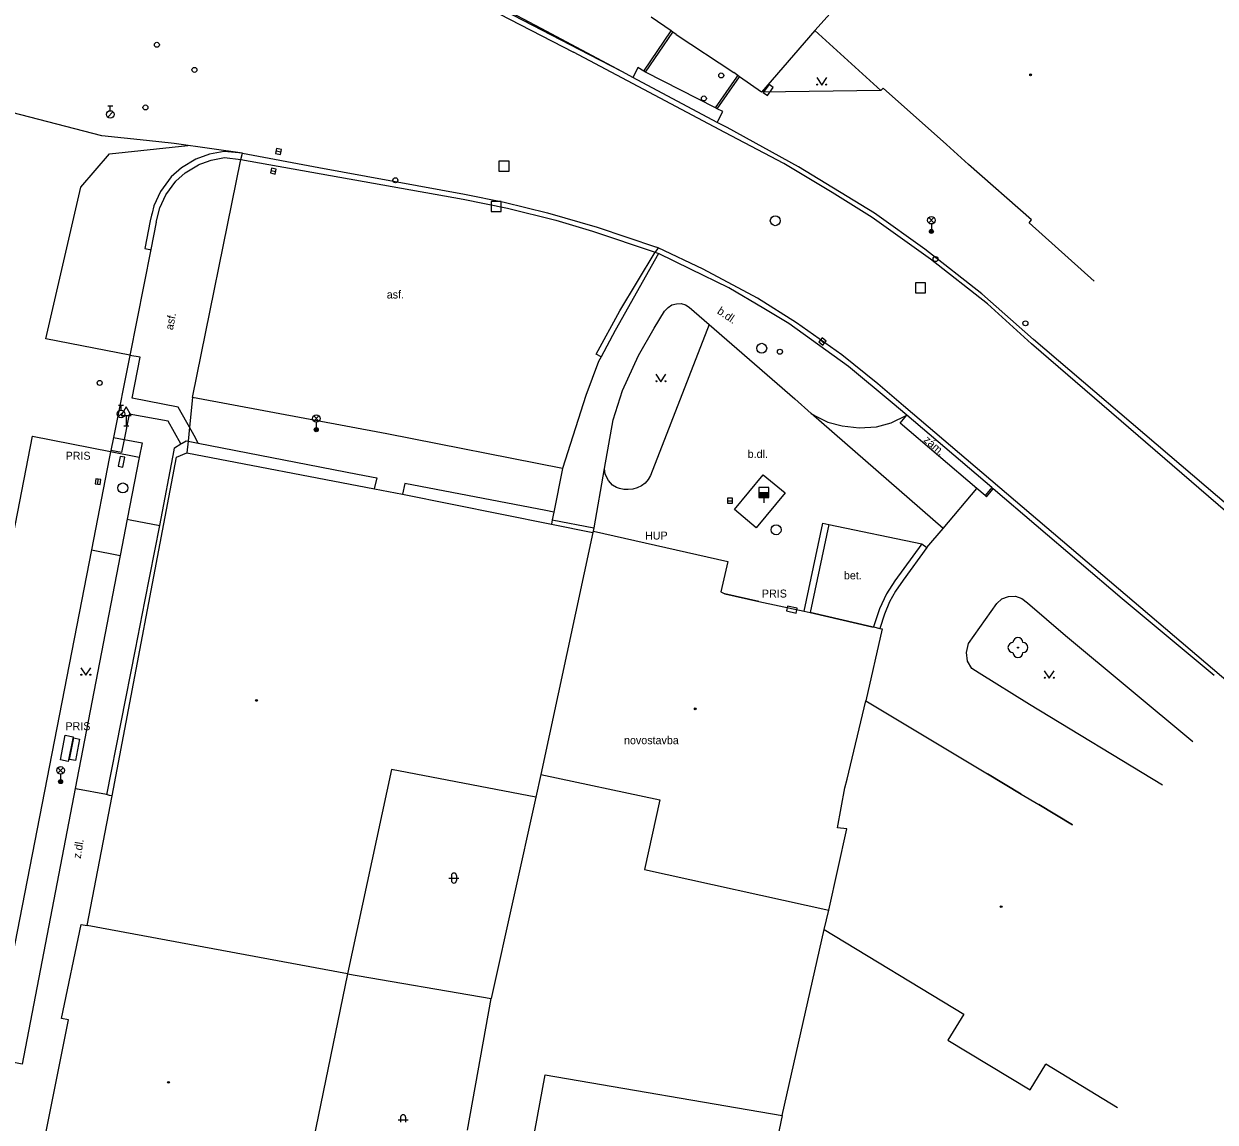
# Model space of a CAD drawing. Extents: x -599770 to -598493, y -1162076 to -1159209.
# Drawn here: x -598963 to -598903.5, y -1161490 to -1161435.1 of the extents above; entities that cross this region are included whole.
import ezdxf

# ---------------------------------------------------------------- set-up
doc = ezdxf.new("R2010")
doc.units = 0
doc.layers.add('Podklad', color=7, linetype='Continuous')

msp = doc.modelspace()

# ---------------------------------------------------------------- linework, layer by layer
at = {"layer": 'Podklad'}
for p, q in [((-598958.835, -1161439.172), (-598958.585, -1161439.172)), ((-598958.71, -1161439.422), (-598958.71, -1161439.172)), ((-598958.839, -1161439.746), (-598958.574, -1161439.481)), ((-598950.422, -1161441.434), (-598950.178, -1161441.486)), ((-598950.682, -1161442.414), (-598950.438, -1161442.466)), ((-598917.803, -1161445.03), (-598917.538, -1161444.765)), ((-598917.803, -1161444.765), (-598917.538, -1161445.03)), ((-598917.67, -1161445.085), (-598917.67, -1161445.46)), ((-598923.206, -1161450.88), (-598923.014, -1161451.04)), ((-598958.295, -1161454.142), (-598958.045, -1161454.142)), ((-598958.17, -1161454.392), (-598958.17, -1161454.142)), ((-598958.299, -1161454.716), (-598958.034, -1161454.451)), ((-598957.91, -1161454.661), (-598957.91, -1161455.17)), ((-598948.542, -1161454.94), (-598948.277, -1161454.675)), ((-598948.542, -1161454.675), (-598948.277, -1161454.94)), ((-598958.035, -1161455.17), (-598957.785, -1161455.17)), ((-598948.41, -1161454.995), (-598948.41, -1161455.37)), ((-598959.333, -1161458.094), (-598959.307, -1161457.846)), ((-598927.855, -1161458.92), (-598927.605, -1161458.92)), ((-598926.29, -1161458.51), (-598925.79, -1161458.51)), ((-598926.29, -1161458.535), (-598925.79, -1161458.535)), ((-598926.29, -1161458.56), (-598925.79, -1161458.56)), ((-598926.29, -1161458.585), (-598925.79, -1161458.585)), ((-598926.29, -1161458.61), (-598925.79, -1161458.61)), ((-598926.29, -1161458.635), (-598925.79, -1161458.635)), ((-598926.29, -1161458.66), (-598925.79, -1161458.66)), ((-598926.29, -1161458.685), (-598925.79, -1161458.685)), ((-598926.29, -1161458.71), (-598925.79, -1161458.71)), ((-598926.29, -1161458.735), (-598925.79, -1161458.735)), ((-598926.04, -1161458.76), (-598926.04, -1161459.025)), ((-598961.323, -1161472.53), (-598961.058, -1161472.265)), ((-598961.323, -1161472.265), (-598961.058, -1161472.53)), ((-598961.19, -1161472.585), (-598961.19, -1161472.96)), ((-598941.783, -1161477.778), (-598941.283, -1161477.778)), ((-598941.658, -1161477.653), (-598941.658, -1161477.903)), ((-598941.408, -1161477.653), (-598941.408, -1161477.903)), ((-598944.323, -1161489.858), (-598943.823, -1161489.858)), ((-598944.198, -1161489.733), (-598944.198, -1161489.983)), ((-598943.948, -1161489.733), (-598943.948, -1161489.983))]:
    msp.add_line(p, q, dxfattribs=at)
for points in [[(-598933.11, -1161437.48), (-598934.76, -1161436.625), (-598941.39, -1161433.189), (-598948.76, -1161429.37), (-598949.442, -1161428.923), (-598949.92, -1161428.61), (-598950.97, -1161427.71), (-598951.9, -1161426.68), (-598952.7, -1161425.55), (-598952.97, -1161425.07), (-598953.22, -1161424.48), (-598953.51, -1161423.54), (-598953.565, -1161423.228)], [(-598950.07, -1161428.81), (-598949.684, -1161429.063), (-598949.502, -1161429.183), (-598948.884, -1161429.587), (-598948.88, -1161429.59), (-598946.65, -1161430.76), (-598945.31, -1161431.44), (-598943.99, -1161432.14), (-598942.71, -1161432.79), (-598941.4, -1161433.47), (-598935.564, -1161436.492)], [(-598897.803, -1161463.453), (-598912.56, -1161450.86), (-598915.15, -1161448.57), (-598918, -1161446.35), (-598920.51, -1161444.54), (-598924.31, -1161442.23), (-598927.88, -1161440.27), (-598928.374, -1161440.006), (-598932.59, -1161437.76), (-598933.11, -1161437.48), (-598937.17, -1161435.31), (-598949.42, -1161428.83)], [(-598923.5, -1161435.41), (-598920.13, -1161431.66)], [(-598930.43, -1161435.61), (-598930.599, -1161435.494), (-598930.681, -1161435.437), (-598931.68, -1161434.75)], [(-598932.04, -1161437.44), (-598930.681, -1161435.437)], [(-598931.95, -1161437.49), (-598930.599, -1161435.494)], [(-598930.43, -1161435.61), (-598927.55, -1161437.52)], [(-598923.5, -1161435.41), (-598926.16, -1161438.5)], [(-598920.19, -1161438.42), (-598923.5, -1161435.41)], [(-598890.55, -1161469.98), (-598902.49, -1161459.86), (-598912.67, -1161451.07), (-598914.87, -1161449.07), (-598917.71, -1161446.84), (-598920.63, -1161444.76), (-598922.62, -1161443.51), (-598925.04, -1161442.07), (-598928, -1161440.52), (-598935.564, -1161436.492)], [(-598932.04, -1161437.44), (-598932.34, -1161437.27), (-598932.58, -1161437.749), (-598932.585, -1161437.76)], [(-598931.95, -1161437.49), (-598932.04, -1161437.44)], [(-598928.46, -1161439.28), (-598931.95, -1161437.49)], [(-598926.16, -1161438.5), (-598927.262, -1161437.723), (-598927.339, -1161437.669), (-598927.55, -1161437.52)], [(-598952.1, -1161441.54), (-598955.399, -1161441.08), (-598955.524, -1161441.066), (-598956.9, -1161440.918), (-598959.129, -1161440.678), (-598964.085, -1161439.402), (-598968.29, -1161437.9)], [(-598928.46, -1161439.28), (-598927.394, -1161437.748), (-598927.339, -1161437.669)], [(-598928.37, -1161439.33), (-598927.262, -1161437.723)], [(-598923.4, -1161437.765), (-598923.15, -1161438.14), (-598922.9, -1161437.765)], [(-598920.19, -1161438.42), (-598926.16, -1161438.5)], [(-598920.19, -1161438.42), (-598920.08, -1161438.3)], [(-598916.91, -1161441.12), (-598920.08, -1161438.3)], [(-598928.37, -1161439.33), (-598928.46, -1161439.28)], [(-598928.374, -1161440.006), (-598928.34, -1161439.94), (-598928.09, -1161439.46), (-598928.37, -1161439.33)], [(-598957.73, -1161451.65), (-598961.93, -1161450.83), (-598960.18, -1161443.25), (-598958.75, -1161441.58), (-598954.84, -1161441.16)], [(-598952.1, -1161441.54), (-598953.01, -1161441.457), (-598953.752, -1161441.59), (-598954.437, -1161441.846), (-598955.155, -1161442.28), (-598955.661, -1161442.73), (-598956.198, -1161443.461), (-598956.534, -1161444.177), (-598956.621, -1161444.542), (-598956.645, -1161444.642), (-598956.713, -1161444.924), (-598956.988, -1161446.309), (-598956.73, -1161446.36), (-598956.684, -1161446.369)], [(-598952.19, -1161441.86), (-598952.1, -1161441.54), (-598948.28, -1161442.27), (-598941, -1161443.59), (-598939.02, -1161444), (-598936.86, -1161444.52), (-598934.37, -1161445.25), (-598931.4, -1161446.25)], [(-598916.91, -1161441.12), (-598915.82, -1161442.11)], [(-598915.82, -1161442.11), (-598916.91, -1161441.12)], [(-598956.41, -1161444.99), (-598956.24, -1161444.28), (-598955.93, -1161443.62), (-598955.43, -1161442.94), (-598954.97, -1161442.53), (-598954.302, -1161442.126), (-598954.239, -1161442.103), (-598954.126, -1161442.061), (-598953.67, -1161441.89), (-598953, -1161441.77), (-598952.19, -1161441.86)], [(-598954.6, -1161453.76), (-598952.19, -1161441.86)], [(-598952.19, -1161441.86), (-598941.07, -1161443.84), (-598938.85, -1161444.29), (-598936.44, -1161444.89), (-598934.6, -1161445.44), (-598931.47, -1161446.5)], [(-598912.66, -1161444.88), (-598915.82, -1161442.11)], [(-598956.41, -1161444.99), (-598956.684, -1161446.369), (-598957.734, -1161451.653), (-598958.55, -1161455.76)], [(-598912.78, -1161445.02), (-598912.66, -1161444.88)], [(-598909.54, -1161447.94), (-598912.78, -1161445.02)], [(-598931.33, -1161446.27), (-598931.47, -1161446.5)], [(-598931.33, -1161446.27), (-598931.4, -1161446.25)], [(-598891.06, -1161478.02), (-598893.65, -1161475.81), (-598919.06, -1161454.18), (-598920.34, -1161453.08), (-598922.14, -1161451.62), (-598924.41, -1161450.03), (-598926.36, -1161448.79), (-598929.07, -1161447.34), (-598931.33, -1161446.27)], [(-598934.18, -1161451.73), (-598934.43, -1161451.59), (-598933.24, -1161449.43), (-598931.47, -1161446.5)], [(-598931.31, -1161446.56), (-598933.48, -1161450.41), (-598934.18, -1161451.73)], [(-598931.47, -1161446.5), (-598931.31, -1161446.56)], [(-598918.89, -1161454.65), (-598919.63, -1161454.02), (-598921.81, -1161452.21), (-598924.8, -1161450.06), (-598926.05, -1161449.31), (-598927.8, -1161448.28), (-598929.71, -1161447.35), (-598931.31, -1161446.56)], [(-598934.01, -1161457.3), (-598933.57, -1161454.88), (-598933.11, -1161453.41), (-598932.31, -1161451.66), (-598931.52, -1161450.29), (-598931, -1161449.45), (-598930.83, -1161449.26), (-598930.64, -1161449.13), (-598930.4, -1161449.07), (-598930.18, -1161449.06), (-598929.95, -1161449.13), (-598929.78, -1161449.25), (-598928.78, -1161450.11)], [(-598928.78, -1161450.11), (-598931.7, -1161457.66), (-598931.82, -1161457.861), (-598931.976, -1161458.035), (-598932.15, -1161458.17), (-598932.372, -1161458.281), (-598932.597, -1161458.342), (-598932.83, -1161458.36), (-598933.038, -1161458.35), (-598933.25, -1161458.31), (-598933.406, -1161458.25), (-598933.6, -1161458.14), (-598933.81, -1161457.91), (-598933.98, -1161457.59), (-598934.01, -1161457.3)], [(-598928.78, -1161450.11), (-598924.49, -1161453.83), (-598923.68, -1161454.56), (-598923.48, -1161454.68), (-598922.84, -1161454.99), (-598922.12, -1161455.18), (-598921.28, -1161455.27), (-598920.41, -1161455.22), (-598919.68, -1161455.02), (-598918.89, -1161454.65)], [(-598954.31, -1161456.04), (-598954.521, -1161455.659), (-598954.751, -1161455.247), (-598954.885, -1161455.005), (-598955.31, -1161454.24), (-598957.62, -1161453.8), (-598957.22, -1161451.75), (-598957.734, -1161451.653)], [(-598934.18, -1161451.73), (-598934.31, -1161451.96), (-598934.94, -1161453.66), (-598936.11, -1161457.3), (-598944.88, -1161455.57), (-598954.6, -1161453.76)], [(-598931.44, -1161452.595), (-598931.19, -1161452.97), (-598930.94, -1161452.595)], [(-598954.6, -1161453.76), (-598954.751, -1161455.247), (-598954.822, -1161455.946), (-598954.88, -1161456.52)], [(-598955.18, -1161456.08), (-598955.82, -1161454.95), (-598957.77, -1161454.59), (-598958.021, -1161455.86), (-598958.15, -1161456.51), (-598958.501, -1161456.437), (-598958.679, -1161456.4)], [(-598917.078, -1161460.302), (-598923.68, -1161454.56)], [(-598915.39, -1161458.31), (-598919.23, -1161455.05), (-598918.89, -1161454.65)], [(-598914.64, -1161458.26), (-598918.89, -1161454.65)], [(-598965.696, -1161471.595), (-598962.596, -1161455.695), (-598962.588, -1161455.697)], [(-598958.55, -1161455.76), (-598958.021, -1161455.86), (-598957.12, -1161456.03), (-598957.26, -1161456.76), (-598957.86, -1161459.84), (-598958.21, -1161461.65), (-598960.46, -1161473.31), (-598963.12, -1161487.08), (-598964.61, -1161486.79)], [(-598958.55, -1161455.76), (-598958.679, -1161456.4), (-598958.69, -1161456.48), (-598958.76, -1161456.81), (-598959.65, -1161461.37), (-598964.61, -1161486.79)], [(-598957.26, -1161456.76), (-598958.69, -1161456.48), (-598958.7, -1161456.48), (-598962.59, -1161455.7)], [(-598955.18, -1161456.08), (-598955.124, -1161456.049), (-598954.91, -1161455.93), (-598954.822, -1161455.946), (-598954.31, -1161456.04)], [(-598956.23, -1161460.15), (-598955.52, -1161456.387), (-598955.5, -1161456.28), (-598955.18, -1161456.08)], [(-598955.4, -1161456.74), (-598954.88, -1161456.52)], [(-598954.88, -1161456.52), (-598945.51, -1161458.32), (-598944.1, -1161458.59)], [(-598954.31, -1161456.04), (-598946.36, -1161457.59), (-598945.39, -1161457.77), (-598945.514, -1161458.318)], [(-598959.86, -1161480.16), (-598958.62, -1161473.67), (-598955.4, -1161456.74)], [(-598936.11, -1161457.3), (-598936.544, -1161459.489)], [(-598934.55, -1161460.44), (-598934.521, -1161460.274), (-598934.01, -1161457.3)], [(-598926.07, -1161457.62), (-598924.98, -1161458.52), (-598926.43, -1161460.27), (-598927.51, -1161459.36), (-598926.07, -1161457.62)], [(-598936.544, -1161459.489), (-598936.943, -1161459.412), (-598943.99, -1161458.05), (-598944.1, -1161458.59)], [(-598917.89, -1161461.26), (-598917.078, -1161460.302), (-598915.39, -1161458.31)], [(-598914.98, -1161458.66), (-598915.39, -1161458.31)], [(-598914.64, -1161458.26), (-598914.98, -1161458.66)], [(-598914.98, -1161458.66), (-598914.91, -1161458.72), (-598914.575, -1161458.316)], [(-598903.54, -1161467.66), (-598908.13, -1161463.83), (-598914.575, -1161458.316), (-598914.64, -1161458.26)], [(-598944.1, -1161458.59), (-598936.664, -1161460.091), (-598934.59, -1161460.51)], [(-598936.544, -1161459.489), (-598936.62, -1161459.87)], [(-598958.888, -1161473.615), (-598957.454, -1161466.35), (-598956.981, -1161463.955), (-598956.23, -1161460.15)], [(-598957.86, -1161459.84), (-598957.71, -1161459.87), (-598956.23, -1161460.15)], [(-598936.62, -1161459.87), (-598936.664, -1161460.091)], [(-598936.62, -1161459.87), (-598934.54, -1161460.27), (-598934.521, -1161460.274)], [(-598924.03, -1161464.44), (-598923.09, -1161460.04), (-598922.79, -1161460.1)], [(-598922.79, -1161460.1), (-598923.73, -1161464.51)], [(-598922.79, -1161460.1), (-598918.14, -1161461.07)], [(-598934.59, -1161460.51), (-598937.19, -1161472.6)], [(-598934.59, -1161460.51), (-598934.55, -1161460.44)], [(-598934.55, -1161460.44), (-598927.85, -1161461.95)], [(-598918.14, -1161461.07), (-598919.5, -1161462.93), (-598919.91, -1161463.58), (-598920.27, -1161464.33), (-598920.56, -1161465.23)], [(-598917.89, -1161461.26), (-598919.08, -1161462.89), (-598919.46, -1161463.44), (-598919.76, -1161463.98), (-598920.02, -1161464.59), (-598920.24, -1161465.3)], [(-598918.14, -1161461.07), (-598917.89, -1161461.26)], [(-598959.65, -1161461.37), (-598959.64, -1161461.37), (-598958.21, -1161461.65)], [(-598927.85, -1161461.95), (-598928.2, -1161463.48)], [(-598928.2, -1161463.48), (-598927.99, -1161463.57)], [(-598926.29, -1161463.95), (-598927.99, -1161463.57)], [(-598927.99, -1161463.57), (-598926.29, -1161463.95)], [(-598914.39, -1161464.06), (-598914.14, -1161463.83), (-598913.82, -1161463.7), (-598913.47, -1161463.69), (-598913.14, -1161463.81), (-598912.87, -1161464.03)], [(-598926.29, -1161463.95), (-598924.03, -1161464.44)], [(-598915.81, -1161466.05), (-598914.39, -1161464.06)], [(-598912.87, -1161464.03), (-598910.96, -1161465.65), (-598904.6, -1161470.96)], [(-598924.03, -1161464.44), (-598923.73, -1161464.51)], [(-598920.64, -1161465.22), (-598923.73, -1161464.51)], [(-598923.73, -1161464.51), (-598920.64, -1161465.22)], [(-598920.13, -1161465.33), (-598920.95, -1161468.92)], [(-598920.64, -1161465.22), (-598920.56, -1161465.23)], [(-598920.56, -1161465.23), (-598920.24, -1161465.3)], [(-598920.24, -1161465.3), (-598920.13, -1161465.33)], [(-598915.28, -1161467.54), (-598915.64, -1161467.3), (-598915.86, -1161466.94), (-598915.92, -1161466.5), (-598915.81, -1161466.05)], [(-598960.18, -1161467.265), (-598959.93, -1161467.64), (-598959.68, -1161467.265)], [(-598906.12, -1161473.14), (-598912.76, -1161469.1), (-598915.28, -1161467.54)], [(-598912.03, -1161467.415), (-598911.78, -1161467.79), (-598911.53, -1161467.415)], [(-598921.88, -1161472.84), (-598920.95, -1161468.92)], [(-598920.95, -1161468.92), (-598914.86, -1161472.57)], [(-598961.2, -1161471.87), (-598960.96, -1161470.64)], [(-598960.96, -1161470.64), (-598960.57, -1161470.72), (-598960.81, -1161471.95), (-598961.2, -1161471.87), (-598960.96, -1161470.64)], [(-598960.96, -1161470.64), (-598960.57, -1161470.72)], [(-598960.57, -1161470.72), (-598960.81, -1161471.95)], [(-598960.74, -1161471.85), (-598960.53, -1161470.77)], [(-598960.53, -1161470.77), (-598960.24, -1161470.83)], [(-598960.24, -1161470.83), (-598960.45, -1161471.91)], [(-598960.81, -1161471.95), (-598961.2, -1161471.87)], [(-598960.45, -1161471.91), (-598960.74, -1161471.85)], [(-598944.65, -1161472.35), (-598946.86, -1161482.56)], [(-598937.44, -1161473.74), (-598944.65, -1161472.35)], [(-598937.19, -1161472.6), (-598937.44, -1161473.74)], [(-598937.19, -1161472.6), (-598931.24, -1161473.87)], [(-598913.18, -1161473.58), (-598914.86, -1161472.57)], [(-598914.86, -1161472.57), (-598913.18, -1161473.58)], [(-598922, -1161473.27), (-598921.88, -1161472.84)], [(-598958.62, -1161473.67), (-598958.75, -1161473.65), (-598958.89, -1161473.61), (-598960.35, -1161473.33), (-598960.46, -1161473.31)], [(-598937.44, -1161473.74), (-598939.67, -1161483.8)], [(-598922.36, -1161475.27), (-598922, -1161473.27)], [(-598913.18, -1161473.58), (-598912.29, -1161474.11)], [(-598931.24, -1161473.87), (-598932.01, -1161477.35)], [(-598912.29, -1161474.11), (-598910.61, -1161475.12)], [(-598910.61, -1161475.12), (-598912.29, -1161474.11)], [(-598922.8, -1161479.38), (-598921.89, -1161475.32)], [(-598921.89, -1161475.32), (-598922.36, -1161475.27)], [(-598932.01, -1161477.35), (-598922.8, -1161479.38)], [(-598923.02, -1161480.35), (-598922.8, -1161479.38)], [(-598961.14, -1161484.8), (-598960.17, -1161480.11)], [(-598960.17, -1161480.11), (-598959.86, -1161480.16)], [(-598946.86, -1161482.56), (-598959.86, -1161480.16)], [(-598925.13, -1161489.65), (-598923.02, -1161480.35)], [(-598923.02, -1161480.35), (-598916.05, -1161484.59)], [(-598946.86, -1161482.56), (-598948.92, -1161492.62)], [(-598946.86, -1161482.56), (-598939.67, -1161483.8)], [(-598940.86, -1161490.39), (-598939.67, -1161483.8)], [(-598962.59, -1161493.86), (-598960.8, -1161484.87)], [(-598960.8, -1161484.87), (-598961.14, -1161484.8)], [(-598916.05, -1161484.59), (-598916.84, -1161485.88)], [(-598916.84, -1161485.88), (-598912.73, -1161488.37)], [(-598912.73, -1161488.37), (-598911.95, -1161487.09)], [(-598908.36, -1161489.27), (-598911.95, -1161487.09)], [(-598929.5, -1161513.96), (-598929.85, -1161515.92), (-598942.12, -1161513.94), (-598940.51, -1161505.07), (-598931.79, -1161506.68), (-598931.09, -1161502.55), (-598930.32, -1161498.05), (-598938.63, -1161496.58), (-598936.97, -1161487.62), (-598925.13, -1161489.65), (-598926.8, -1161497.63)]]:
    msp.add_lwpolyline(points, dxfattribs=at)
for points in [[(-598925.867, -1161438.666), (-598925.571, -1161438.262), (-598925.773, -1161438.114), (-598926.069, -1161438.518)], [(-598950.448, -1161441.556), (-598950.204, -1161441.608), (-598950.152, -1161441.364), (-598950.396, -1161441.312)], [(-598939.28, -1161442.44), (-598938.78, -1161442.44), (-598938.78, -1161441.94), (-598939.28, -1161441.94)], [(-598950.708, -1161442.536), (-598950.464, -1161442.588), (-598950.412, -1161442.344), (-598950.656, -1161442.292)], [(-598939.67, -1161444.46), (-598939.17, -1161444.46), (-598939.17, -1161443.96), (-598939.67, -1161443.96)], [(-598918.46, -1161448.53), (-598917.96, -1161448.53), (-598917.96, -1161448.03), (-598918.46, -1161448.03)], [(-598923.286, -1161450.976), (-598923.094, -1161451.136), (-598922.934, -1161450.944), (-598923.126, -1161450.784)], [(-598958.16, -1161454.661), (-598957.66, -1161454.661), (-598957.91, -1161454.228)], [(-598958.077, -1161457.24), (-598957.978, -1161456.749), (-598958.223, -1161456.7), (-598958.322, -1161457.19)], [(-598959.209, -1161458.108), (-598959.182, -1161457.859), (-598959.431, -1161457.832), (-598959.458, -1161458.081)], [(-598926.29, -1161458.76), (-598925.79, -1161458.76), (-598925.79, -1161458.26), (-598926.29, -1161458.26)], [(-598927.855, -1161459.045), (-598927.605, -1161459.045), (-598927.605, -1161458.795), (-598927.855, -1161458.795)], [(-598924.911, -1161464.43), (-598924.421, -1161464.534), (-598924.369, -1161464.29), (-598924.859, -1161464.186)]]:
    msp.add_lwpolyline(points, close=True, dxfattribs=at)
for centre, radius in [((-598956.38, -1161436.13), 0.125), ((-598954.5, -1161437.38), 0.125), ((-598928.17, -1161437.66), 0.125), ((-598923.375, -1161438.115), 0.025), ((-598922.925, -1161438.115), 0.025), ((-598912.71, -1161437.63), 0.045), ((-598912.71, -1161437.63), 0.0199), ((-598929.04, -1161438.81), 0.125), ((-598956.95, -1161439.26), 0.125), ((-598958.71, -1161439.61), 0.188), ((-598944.46, -1161442.9), 0.125), ((-598925.47, -1161444.92), 0.25), ((-598917.67, -1161444.898), 0.188), ((-598917.67, -1161445.46), 0.1), ((-598917.67, -1161445.46), 0.0723), ((-598917.67, -1161445.46), 0.0438), ((-598917.46, -1161446.84), 0.125), ((-598912.97, -1161450.05), 0.125), ((-598926.15, -1161451.3), 0.25), ((-598925.24, -1161451.47), 0.125), ((-598959.24, -1161453.03), 0.125), ((-598931.415, -1161452.945), 0.025), ((-598930.965, -1161452.945), 0.025), ((-598958.17, -1161454.58), 0.188), ((-598948.41, -1161454.808), 0.188), ((-598948.41, -1161455.37), 0.1), ((-598948.41, -1161455.37), 0.0723), ((-598948.41, -1161455.37), 0.0438), ((-598958.08, -1161458.28), 0.25), ((-598925.43, -1161460.37), 0.25), ((-598913.34, -1161466.26), 0.025), ((-598960.155, -1161467.615), 0.025), ((-598959.705, -1161467.615), 0.025), ((-598912.005, -1161467.765), 0.025), ((-598911.555, -1161467.765), 0.025), ((-598951.4, -1161468.9), 0.045), ((-598951.4, -1161468.9), 0.0199), ((-598929.47, -1161469.32), 0.045), ((-598929.47, -1161469.32), 0.0199), ((-598961.19, -1161472.398), 0.188), ((-598961.19, -1161472.96), 0.1), ((-598961.19, -1161472.96), 0.0723), ((-598961.19, -1161472.96), 0.0438), ((-598914.18, -1161479.21), 0.045), ((-598914.18, -1161479.21), 0.0199), ((-598955.8, -1161487.99), 0.045), ((-598955.8, -1161487.99), 0.0199)]:
    msp.add_circle(centre, radius, dxfattribs=at)
for centre, radius, start, end in [((-598913.59, -1161466.26), 0.25, 90, 270), ((-598913.34, -1161466.01), 0.25, 0, 180), ((-598913.09, -1161466.26), 0.25, 270, 90), ((-598913.34, -1161466.51), 0.25, 180, 0), ((-598941.533, -1161477.653), 0.125, 0, 180), ((-598941.533, -1161477.903), 0.125, 180, 0), ((-598944.073, -1161489.733), 0.125, 0, 180)]:
    msp.add_arc(centre, radius, start, end, dxfattribs=at)

# ---------------------------------------------------------------- texts
for s, p in [('asf.', (-598944.89, -1161448.81)), ('PRIS', (-598960.94, -1161456.87)), ('b.dl.', (-598926.85, -1161456.78)), ('HUP', (-598931.98, -1161460.86)), ('bet.', (-598922.04, -1161462.85)), ('PRIS', (-598926.14, -1161463.76)), ('PRIS', (-598960.95, -1161470.39)), ('novostavba ', (-598933.03, -1161471.09))]:
    msp.add_text(s, height=0.4, dxfattribs=at).set_placement(p)
for s, rotation, p in [('b.dl.', 325.83, (-598928.41, -1161449.53)), ('asf.', 78.63, (-598955.58, -1161450.41)), ('zám.', 318.67, (-598918.09, -1161455.93)), ('z.dl.', 80.68, (-598960.19, -1161476.83))]:
    msp.add_text(s, height=0.4, rotation=rotation, dxfattribs=at).set_placement(p)

doc.saveas('drawing.dxf')
